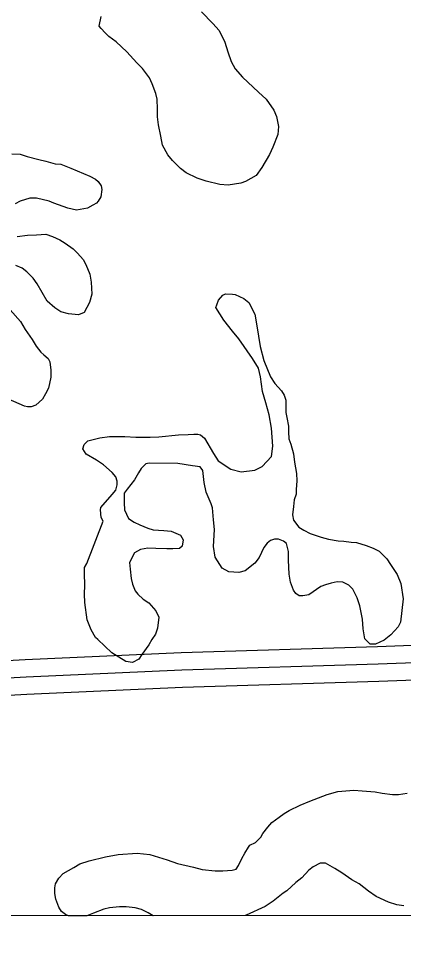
# Model space of a CAD drawing. Extents: x 3313442 to 3351311, y 721974 to 747360.
# Drawn here: x 3336852 to 3337184, y 727351 to 728154 of the extents above; entities that cross this region are included whole.
import ezdxf

# ---------------------------------------------------------------- set-up
doc = ezdxf.new("R2010")
doc.units = 0
for name, color, linetype in [('V-GRID-FRAM', 7, 'Continuous'), ('V-ROAD-CNTR', 7, 'Continuous'), ('V-SITE-VEGE', 7, 'Continuous')]:
    doc.layers.add(name, color=color, linetype=linetype)

msp = doc.modelspace()

# ---------------------------------------------------------------- linework, layer by layer
at = {"layer": 'V-GRID-FRAM'}
msp.add_lwpolyline([(3317558.4, 745536.29), (3349036.99, 745582.07), (3349071.38, 727396.82), (3317576.91, 727351.01), (3317558.4, 745536.29)], dxfattribs=at)
at = {"layer": 'V-ROAD-CNTR'}
for points in [[(3336346.51, 727994.75), (3336362.75, 727940.89), (3336390.26, 727863.88), (3336413.36, 727797.06), (3336425.75, 727750.52), (3336445.48, 727711.23), (3336462.45, 727680.85), (3336486.22, 727647.94), (3336547, 727603.12), (3336585.81, 727584.62), (3336609.88, 727580.03), (3336655.76, 727580.03), (3336702.39, 727576.98), (3336858.04, 727585.47), (3336992.53, 727591.63), (3337162.06, 727596.8), (3337287.22, 727601.55), (3337343.56, 727602.65), (3337415.92, 727607.32), (3337489.02, 727609.56), (3337543.56, 727606.49), (3337615.89, 727595.96), (3337641.74, 727587.62), (3337694.77, 727576.62)], [(3336363.98, 727988.79), (3336377, 727945.58), (3336404.42, 727868.85), (3336427.71, 727801.44), (3336439.85, 727755.87), (3336458.74, 727718.26), (3336475.12, 727688.93), (3336497, 727658.62), (3336554.75, 727616.04), (3336590.52, 727598.99), (3336611.3, 727595.03), (3336656.25, 727595.03), (3336702.47, 727592), (3336857.29, 727600.45), (3336991.96, 727606.62), (3337161.55, 727611.79), (3337191.34, 727612.92)], [(3336517.56, 727606.19), (3336539.25, 727590.2), (3336581.1, 727570.25), (3336608.47, 727565.03), (3336655.26, 727565.03), (3336702.31, 727561.95), (3336858.79, 727570.49), (3336993.1, 727576.64), (3337162.58, 727581.81), (3337287.65, 727586.56), (3337344.19, 727587.66), (3337416.64, 727592.34), (3337488.83, 727594.55), (3337542.06, 727591.55), (3337612.48, 727581.3), (3337637.9, 727573.1), (3337691.72, 727561.93)]]:
    msp.add_lwpolyline(points, dxfattribs=at)
at = {"layer": 'V-SITE-VEGE'}
for p, q in [((3337127.36, 727486.56), (3337140.93, 727487.56)), ((3337140.93, 727487.56), (3337148.23, 727487.19)), ((3337148.23, 727487.19), (3337159.37, 727486.1)), ((3337102.97, 727478.3), (3337117.95, 727483.81)), ((3337117.95, 727483.81), (3337127.36, 727486.56)), ((3337159.37, 727486.1), (3337165.62, 727485.04)), ((3337165.62, 727485.04), (3337174.32, 727483.96)), ((3337174.32, 727483.96), (3337179.54, 727483.94)), ((3337179.54, 727483.94), (3337187.2, 727484.96)), ((3337085.2, 727470.01), (3337094.61, 727474.84)), ((3337094.61, 727474.84), (3337102.97, 727478.3)), ((3337070.2, 727459.62), (3337076.48, 727464.47)), ((3337076.48, 727464.47), (3337081.01, 727467.58)), ((3337081.01, 727467.58), (3337085.2, 727470.01)), ((3337062.51, 727450.25), (3337066.71, 727455.8)), ((3337066.71, 727455.8), (3337070.2, 727459.62)), ((3337056.22, 727442.62), (3337060.76, 727447.12)), ((3337060.76, 727447.12), (3337062.51, 727450.25)), ((3337049.95, 727438.46), (3337051.35, 727440.2)), ((3337051.35, 727440.2), (3337056.22, 727442.62)), ((3336926.75, 727430.19), (3336937.54, 727432.24)), ((3336937.54, 727432.24), (3336953.9, 727433.22)), ((3336953.9, 727433.22), (3336965.03, 727432.14)), ((3336965.03, 727432.14), (3336979.97, 727427.57)), ((3337044.35, 727428.74), (3337046.8, 727433.25)), ((3337046.8, 727433.25), (3337049.95, 727438.46)), ((3336899.23, 727420.89), (3336904.46, 727424)), ((3336904.46, 727424), (3336912.47, 727426.76)), ((3336912.47, 727426.76), (3336926.75, 727430.19)), ((3336979.97, 727427.57), (3336988.66, 727424.41)), ((3336988.66, 727424.41), (3337002.57, 727421.23)), ((3337041.54, 727422.49), (3337044.35, 727428.74)), ((3337111.83, 727424.68), (3337105.91, 727421.57)), ((3337116.71, 727424.67), (3337111.83, 727424.68)), ((3337124.69, 727420.11), (3337116.71, 727424.67)), ((3336886.32, 727411.54), (3336890.16, 727415.7)), ((3336890.16, 727415.7), (3336899.23, 727420.89)), ((3337002.57, 727421.23), (3337010.22, 727419.12)), ((3337010.22, 727419.12), (3337021.34, 727418.03)), ((3337021.34, 727418.03), (3337027.96, 727418.01)), ((3337027.96, 727418.01), (3337035.96, 727418.68)), ((3337035.96, 727418.68), (3337039.44, 727419.36)), ((3337039.44, 727419.36), (3337041.54, 727422.49)), ((3337102.07, 727418.45), (3337096.13, 727411.86)), ((3337105.91, 727421.57), (3337102.07, 727418.45)), ((3337130.59, 727416.27), (3337124.69, 727420.11)), ((3337139.27, 727410.32), (3337130.59, 727416.27)), ((3336883.52, 727406.68), (3336886.32, 727411.54)), ((3337090.9, 727408.05), (3337083.22, 727400.77)), ((3337096.13, 727411.86), (3337090.9, 727408.05)), ((3337145.52, 727406.82), (3337139.27, 727410.32)), ((3337153.85, 727400.53), (3337145.52, 727406.82)), ((3336882.8, 727398.33), (3336882.81, 727403.2)), ((3336882.81, 727403.2), (3336883.52, 727406.68)), ((3337080.08, 727398.69), (3337071.36, 727391.77)), ((3337083.22, 727400.77), (3337080.08, 727398.69)), ((3337160.45, 727395.98), (3337153.85, 727400.53)), ((3336883.82, 727393.45), (3336882.8, 727398.33)), ((3336886.23, 727386.49), (3336883.82, 727393.45)), ((3337071.36, 727391.77), (3337064.39, 727387.27)), ((3337170.87, 727391.08), (3337160.45, 727395.98)), ((3337178.17, 727388.62), (3337170.87, 727391.08)), ((3336888.66, 727383), (3336886.23, 727386.49)), ((3336892.13, 727380.2), (3336888.66, 727383)), ((3336925.2, 727384.96), (3336916.14, 727381.51)), ((3336930.07, 727385.99), (3336925.2, 727384.96)), ((3336938.78, 727387), (3336930.07, 727385.99)), ((3336944.34, 727386.98), (3336938.78, 727387)), ((3336952.34, 727385.91), (3336944.34, 727386.98)), ((3336957.56, 727384.5), (3336952.34, 727385.91)), ((3336963.46, 727381.7), (3336957.56, 727384.5)), ((3337064.39, 727387.27), (3337048.01, 727379.67)), ((3337184.08, 727387.9), (3337178.17, 727388.62)), ((3336894.56, 727379.15), (3336892.13, 727380.2)), ((3336894.71, 727379.1), (3336894.56, 727379.15)), ((3336910.45, 727379.13), (3336894.71, 727379.1)), ((3336916.14, 727381.51), (3336910.45, 727379.13)), ((3336967.69, 727379.21), (3336963.46, 727381.7)), ((3337047.21, 727379.33), (3336967.69, 727379.21)), ((3337048.01, 727379.67), (3337047.21, 727379.33))]:
    msp.add_line(p, q, dxfattribs=at)
for points in [[(3337009.63, 728159.89), (3337019.33, 728149.77), (3337024.88, 728143.83), (3337029.72, 728133.72), (3337032.13, 728125.37), (3337035.23, 728117.01), (3337038.69, 728110.73), (3337044.92, 728103.4), (3337058.8, 728090.48), (3337065.39, 728084.54), (3337071.96, 728075.13), (3337074.38, 728069.55), (3337076.09, 728060.84), (3337075.37, 728053.89), (3337071.16, 728043.12), (3337068.35, 728036.86), (3337061.71, 728025.41), (3337056.81, 728018.46), (3337047.4, 728013.28), (3337043.57, 728011.9), (3337032.43, 728010.2), (3337025.47, 728010.92), (3337013.65, 728013.74), (3337005.65, 728016.2), (3336996.27, 728020.76), (3336991.42, 728024.6), (3336984.48, 728031.58), (3336980.32, 728036.47), (3336975.83, 728044.84), (3336974.46, 728052.5), (3336972.41, 728062.25), (3336971.39, 728069.21), (3336971.41, 728075.82), (3336971.09, 728084.52), (3336970.07, 728089.39), (3336966.96, 728097.75), (3336964.55, 728102.98), (3336958.66, 728111.01), (3336953.81, 728115.89), (3336945.14, 728125.32), (3336935.77, 728134.05), (3336929.52, 728138.59), (3336926.41, 728141.73), (3336922.94, 728145.57), (3336921.21, 728147.67), (3336922.98, 728156.01)], [(3336845.67, 728037.28), (3336852.98, 728036.91), (3336858.89, 728035.15), (3336868.97, 728032.33), (3336875.22, 728030.92), (3336883.22, 728028.8), (3336888.09, 728028.44), (3336896.78, 728024.93), (3336913.11, 728017.91), (3336917.97, 728015.46), (3336920.4, 728013.36), (3336922.82, 728009.53), (3336923.51, 728006.4), (3336922.44, 728000.14), (3336920.34, 727996.32), (3336918.94, 727994.58), (3336915.8, 727992.85), (3336910.93, 727990.43), (3336901.53, 727988.72), (3336894.22, 727990.49), (3336882.06, 727994.71), (3336877.89, 727996.46), (3336867.11, 727998.93), (3336861.2, 727998.95), (3336852.84, 727996.55), (3336848.66, 727994.12)], [(3336850.3, 727965.94), (3336859.35, 727966.95), (3336867, 727967.27), (3336875.01, 727967.94), (3336880.92, 727965.83), (3336887.17, 727963.03), (3336891.69, 727960.23), (3336898.63, 727955.33), (3336902.44, 727951.49), (3336907.29, 727945.91), (3336909.71, 727941.72), (3336913.16, 727933.36), (3336914.18, 727926.4), (3336914.85, 727915.96), (3336912.73, 727909.01), (3336908.18, 727900.32), (3336903.3, 727898.25), (3336894.6, 727898.98), (3336888, 727900.74), (3336882.79, 727904.24), (3336876.2, 727910.18), (3336867.55, 727925.17), (3336864.09, 727930.05), (3336858.54, 727935.29), (3336854.73, 727938.43), (3336849.17, 727940.89)], [(3336908.39, 727657.11), (3336908.76, 727664.76), (3336908.45, 727674.86), (3336908.47, 727680.08), (3336910.57, 727683.55), (3336924.61, 727720.03), (3336922.88, 727723.17), (3336922.21, 727729.78), (3336922.56, 727731.87), (3336932.34, 727742.97), (3336935.49, 727746.79), (3336936.55, 727751.31), (3336936.56, 727754.44), (3336935.53, 727758.27), (3336932.41, 727762.11), (3336924.78, 727768.74), (3336918.88, 727772.59), (3336909.85, 727777.84), (3336907.08, 727782.38), (3336908.14, 727786.2), (3336911.27, 727789.32), (3336921.73, 727792.07), (3336930.08, 727793.08), (3336943.3, 727793.03), (3336952.7, 727792.66), (3336965.22, 727792.61), (3336972.53, 727792.94), (3336989.59, 727794.62), (3336997.93, 727794.94), (3337002.81, 727795.27), (3337006.29, 727795.26), (3337008.72, 727794.55), (3337012.19, 727791.76), (3337019.8, 727778.51), (3337023.95, 727772.23), (3337034.71, 727764.89), (3337043.75, 727762.77), (3337055.59, 727764.12), (3337061.86, 727767.23), (3337069.9, 727775.9), (3337070.97, 727784.95), (3337069.98, 727800.26), (3337067.93, 727811.75), (3337065.18, 727822.19), (3337062.08, 727831.95), (3337060.39, 727844.83), (3337058.67, 727852.14), (3337053.48, 727860.51), (3337041.71, 727877.6), (3337036.17, 727884.23), (3337028.89, 727893.65), (3337021.97, 727904.46), (3337022.68, 727906.89), (3337024.08, 727911.06), (3337027.92, 727915.22), (3337030.36, 727916.26), (3337036.28, 727916.24), (3337038.71, 727915.88), (3337046, 727912.38), (3337050.52, 727908.88), (3337055.7, 727898.78), (3337057.41, 727888.68), (3337060.13, 727870.92), (3337063.22, 727858.73), (3337069.09, 727844.8), (3337072.89, 727838.87), (3337078.44, 727832.59), (3337080.86, 727828.75), (3337082.24, 727824.57), (3337082.2, 727813.79), (3337083.23, 727809.61), (3337084.6, 727801.95), (3337084.58, 727797.08), (3337084.91, 727791.16), (3337086.63, 727786.63), (3337089.04, 727778.27), (3337089.71, 727770.96), (3337091.42, 727761.21), (3337091.74, 727754.95), (3337091.37, 727747.3), (3337091.36, 727743.47), (3337089.6, 727738.6), (3337088.88, 727732.69), (3337088.16, 727725.39), (3337088.84, 727720.86), (3337093.69, 727714.93), (3337097.86, 727712.13), (3337103.42, 727709.33), (3337112.8, 727706.16), (3337119.06, 727704.4), (3337127.4, 727702.98), (3337132.27, 727702.62), (3337138.88, 727701.9), (3337143.4, 727701.54), (3337151.75, 727699.07), (3337157.65, 727696.62), (3337162.86, 727694.16), (3337169.45, 727687.53), (3337172.56, 727682.65), (3337178.45, 727673.93), (3337181.56, 727666.26)], [(3336844.17, 727902.63), (3336853.18, 727892.51), (3336857.33, 727885.54), (3336863.21, 727876.82), (3336866.67, 727871.24), (3336870.83, 727866.01), (3336873.26, 727863.56), (3336877.08, 727860.42), (3336878.46, 727857.63), (3336879.48, 727850.32), (3336879.46, 727844.4), (3336877.34, 727835.02), (3336874.88, 727830.15), (3336872.08, 727825.29), (3336866.5, 727820.09), (3336862.32, 727818.71), (3336859.19, 727818.73), (3336856.75, 727819.43), (3336842.86, 727825.39)], [(3337173.05, 727621.76), (3337167.12, 727617.25), (3337159.8, 727613.8), (3337155.28, 727613.82), (3337150.42, 727618.35), (3337149.06, 727627.06), (3337148.4, 727635.41), (3337146.35, 727646.9), (3337143.93, 727653.87), (3337140.13, 727661.19), (3337136.67, 727664.68), (3337131.46, 727667.48), (3337126.58, 727667.5), (3337121.36, 727666.47), (3337116.49, 727665.1), (3337112.66, 727663.71), (3337102.19, 727656.45), (3337096.97, 727655.42), (3337093.84, 727655.43), (3337091.06, 727657.53), (3337088.98, 727660.32), (3337086.22, 727667.29), (3337085.2, 727674.25), (3337084.55, 727686.43), (3337084.58, 727693.73), (3337082.86, 727700.7), (3337080.43, 727702.8), (3337075.91, 727704.55), (3337072.43, 727704.57), (3337068.95, 727703.19), (3337066.16, 727701.11), (3337063.36, 727697.29), (3337059.16, 727688.6), (3337055.66, 727683.74), (3337047.29, 727677.16), (3337041.71, 727675.79), (3337033.02, 727676.17), (3337027.46, 727679.32), (3337021.23, 727689.08), (3337019.87, 727698.13), (3337020.62, 727712.74), (3337019.95, 727721.1), (3337018.94, 727731.54), (3337017.91, 727735.02), (3337013.42, 727745.13), (3337011.71, 727753.48), (3337010.7, 727763.93), (3337008.28, 727767.07), (3337001.67, 727767.79), (3336989.15, 727769.92), (3336964.45, 727770), (3336961.31, 727769.66), (3336957.47, 727765.5), (3336955.02, 727761.68), (3336951.52, 727755.78), (3336945.23, 727747.8), (3336942.79, 727744.33), (3336942.76, 727735.97), (3336943.08, 727729.71), (3336946.54, 727722.39), (3336951.4, 727719.24), (3336956.26, 727716.79), (3336963.21, 727713.99), (3336967.73, 727712.58), (3336977.12, 727711.85), (3336983.38, 727711.48), (3336991.38, 727707.97), (3336993.79, 727703.79), (3336992.73, 727698.57), (3336990.64, 727696.49), (3336984.72, 727696.17), (3336979.5, 727696.18), (3336970.11, 727696.56), (3336963.15, 727696.59), (3336956.88, 727695.57), (3336951.66, 727692.8), (3336947.45, 727684.46), (3336947.78, 727678.55), (3336948.8, 727670.54), (3336949.82, 727665.67), (3336952.24, 727659.74), (3336954.66, 727656.95), (3336959.17, 727652.76), (3336964.03, 727649.61), (3336969.93, 727642.63), (3336972.69, 727637.06), (3336971.61, 727627.67), (3336969.85, 727622.45), (3336966.71, 727617.94), (3336963.91, 727613.08), (3336957.96, 727604.75), (3336955.52, 727600.93), (3336949.94, 727597.82), (3336944.03, 727598.88), (3336932.22, 727606.23), (3336920.08, 727617.75), (3336918, 727619.5), (3336914.2, 727626.12), (3336910.75, 727634.83), (3336908.71, 727649.8), (3336908.39, 727657.11)], [(3337181.56, 727666.26), (3337183.6, 727653.03), (3337181.44, 727632.86), (3337179.34, 727628.69), (3337173.05, 727621.76)]]:
    msp.add_lwpolyline(points, dxfattribs=at)

doc.saveas('drawing.dxf')
